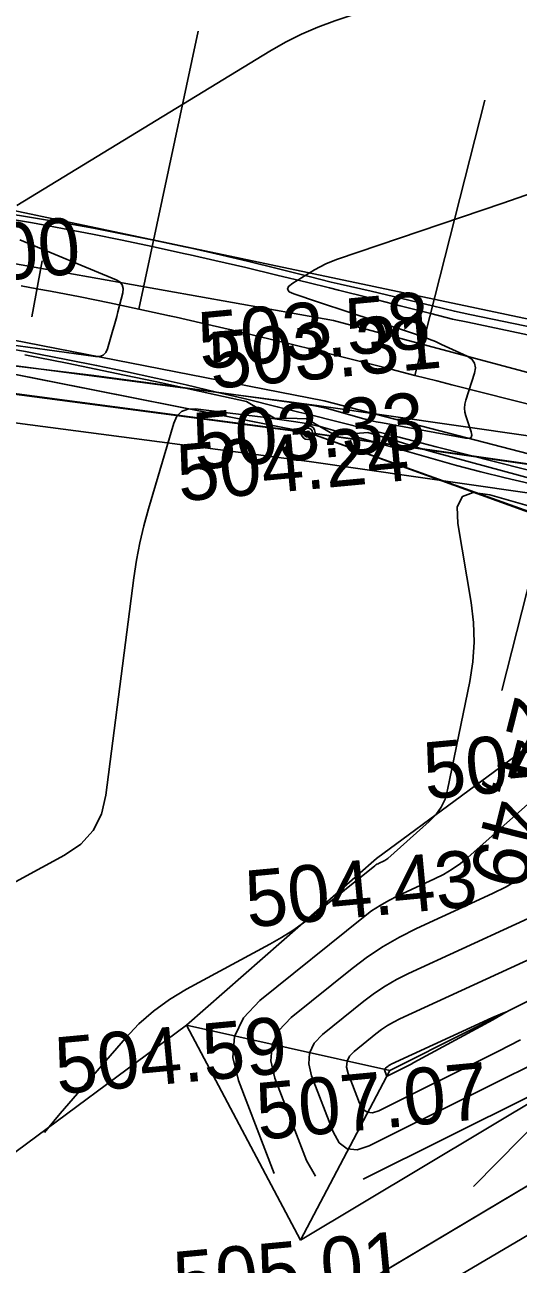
# Model space of a CAD drawing. Extents: x -636600 to -628587, y -1090963 to -1085869.
# Drawn here: x -629726.58 to -629709.21, y -1086755.54 to -1086711.89 of the extents above; entities that cross this region are included whole.
import ezdxf

# ---------------------------------------------------------------- set-up
doc = ezdxf.new("R2010")
doc.units = 0
for name, color, linetype in [('01_PARCELY_NÁVRH_PC', 7, 'Continuous'), ('07_ELEKTRO', 7, 'Continuous'), ('07_OCH_P A POPISY TI', 7, 'Continuous'), ('21', 7, 'Continuous'), ('33', 7, 'Continuous'), ('40', 7, 'Continuous'), ('42', 7, 'Continuous'), ('53', 7, 'Continuous'), ('60', 7, 'Continuous'), ('Ex_Major Contours', 7, 'Continuous'), ('Ex_Minor Contours', 7, 'Continuous'), ('HEKTOMETRY20', 7, 'Continuous'), ('HL_BODY', 7, 'Continuous'), ('koty_vše', 7, 'Continuous'), ('PARCELY_NÁVRH_SILNICE_ŽELEZNICE', 7, 'Continuous'), ('POLOMERY', 7, 'Continuous'), ('situace_osa', 7, 'Continuous'), ('situace_těleso', 7, 'Continuous'), ('situace_vozovka', 7, 'Continuous')]:
    doc.layers.add(name, color=color, linetype=linetype)

msp = doc.modelspace()

# ---------------------------------------------------------------- linework, layer by layer
at = {"layer": '01_PARCELY_NÁVRH_PC'}
msp.add_lwpolyline([(-629803.313, -1086721.653), (-629799.288, -1086720.046), (-629792, -1086719.624), (-629751.849, -1086721.506), (-629730.281, -1086723.535), (-629716.608, -1086726.252), (-629694.278, -1086734.324), (-629675.728, -1086733.028), (-629621.137, -1086708.4), (-629607.424, -1086709.616), (-629612.267, -1086701.02), (-629618.928, -1086698.099), (-629628.089, -1086701.448), (-629660.598, -1086718.796), (-629669.274, -1086722.478), (-629683.025, -1086725.594), (-629697.718, -1086724.605), (-629730.876, -1086717.615), (-629793.796, -1086713.325), (-629798.847, -1086711.191), (-629802.031, -1086706.728), (-629802.128, -1086710.631)], close=True, dxfattribs=at)
at = {"layer": '07_ELEKTRO'}
msp.add_lwpolyline([(-629847.269, -1086702.319), (-629827.072, -1086714.543), (-629788.496, -1086719.346), (-629753.003, -1086721.475), (-629716.434, -1086726.286), (-629673.584, -1086732.436), (-629608.658, -1086707.914)], dxfattribs=at)
at = {"layer": '07_OCH_P A POPISY TI'}
for points in [[(-629752.907, -1086720.479), (-629716.298, -1086725.295)], [(-629753.098, -1086722.471), (-629716.571, -1086727.276)], [(-629716.298, -1086725.295), (-629673.701, -1086731.409)], [(-629716.571, -1086727.276), (-629673.467, -1086733.463)]]:
    msp.add_lwpolyline(points, dxfattribs=at)
at = {"layer": '21'}
msp.add_line((-629675.728, -1086733.028), (-629733.206, -1086767.258), dxfattribs=at)
at = {"layer": '33'}
for radius in [0.25, 0.158, 0.05]:
    msp.add_circle((-629716.608, -1086726.252), radius, dxfattribs=at)
at = {"layer": '40'}
for p, q in [((-629715.712, -1086722.311), (-629730.625, -1086719.65)), ((-629730.313, -1086722.343), (-629716.04, -1086725.134)), ((-629698.095, -1086727.028), (-629715.712, -1086722.311)), ((-629716.04, -1086725.134), (-629697.767, -1086729.89))]:
    msp.add_line(p, q, dxfattribs=at)
at = {"layer": '42'}
for p, q in [((-629730.281, -1086723.535), (-629716.608, -1086726.252)), ((-629716.608, -1086726.252), (-629698.588, -1086732.709)), ((-629720.891, -1086747.122), (-629731.785, -1086755.193))]:
    msp.add_line(p, q, dxfattribs=at)
at = {"layer": '53'}
for p, q in [((-629716.608, -1086726.252), (-629753.121, -1086721.386)), ((-629673.692, -1086732.356), (-629716.608, -1086726.252))]:
    msp.add_line(p, q, dxfattribs=at)
at = {"layer": '60'}
for p, q in [((-629720.349, -1086761.263), (-629675.018, -1086734.609)), ((-629714.199, -1086741.252), (-629708.112, -1086736.755)), ((-629720.891, -1086747.122), (-629714.199, -1086741.252)), ((-629713.73, -1086748.721), (-629702.528, -1086743.072)), ((-629701.253, -1086745.323), (-629716.877, -1086754.691)), ((-629716.877, -1086754.691), (-629720.891, -1086747.122)), ((-629720.891, -1086747.122), (-629713.73, -1086748.721)), ((-629716.877, -1086754.691), (-629713.73, -1086748.721))]:
    msp.add_line(p, q, dxfattribs=at)
at = {"layer": 'Ex_Major Contours'}
msp.add_lwpolyline([(-629717.806, -1086752.338), (-629719.061, -1086749.068), (-629719.256, -1086748.262), (-629719.195, -1086747.524), (-629718.878, -1086746.856), (-629718.305, -1086746.256), (-629714.653, -1086743.313), (-629714.37, -1086743.098), (-629714.075, -1086742.902), (-629713.768, -1086742.725), (-629713.45, -1086742.567), (-629712.154, -1086741.97), (-629711.837, -1086741.81), (-629711.534, -1086741.629), (-629711.246, -1086741.425), (-629710.971, -1086741.2), (-629708.247, -1086738.791)], dxfattribs=at)
at = {"layer": 'Ex_Minor Contours'}
for points in [[(-629726.856, -1086718.255), (-629717.955, -1086712.823), (-629717.405, -1086712.508), (-629716.841, -1086712.225), (-629716.261, -1086711.973), (-629715.666, -1086711.753), (-629713.258, -1086710.938), (-629712.659, -1086710.728), (-629712.064, -1086710.505), (-629711.475, -1086710.27), (-629710.89, -1086710.022), (-629699.935, -1086705.235), (-629699.019, -1086704.815), (-629698.12, -1086704.362), (-629697.238, -1086703.877), (-629696.373, -1086703.359), (-629692.948, -1086701.224), (-629692.086, -1086700.701), (-629691.212, -1086700.198), (-629690.326, -1086699.716), (-629689.429, -1086699.255), (-629684.539, -1086696.814)], [(-629730.186, -1086723.517), (-629725.031, -1086724.138), (-629724.156, -1086724.245), (-629723.281, -1086724.357), (-629722.407, -1086724.472), (-629721.534, -1086724.592), (-629716.589, -1086725.281), (-629716.368, -1086725.316), (-629716.15, -1086725.358), (-629715.932, -1086725.408), (-629715.717, -1086725.465), (-629714.857, -1086725.711), (-629714.642, -1086725.77), (-629714.425, -1086725.823), (-629714.207, -1086725.871), (-629713.988, -1086725.914), (-629711.064, -1086726.451), (-629710.943, -1086726.457), (-629710.87, -1086726.421), (-629710.845, -1086726.344), (-629710.868, -1086726.226), (-629711.053, -1086725.668), (-629711.088, -1086725.529), (-629711.1, -1086725.389), (-629711.089, -1086725.25), (-629711.056, -1086725.11), (-629710.748, -1086724.16), (-629710.715, -1086723.969), (-629710.746, -1086723.807), (-629710.843, -1086723.673), (-629711.006, -1086723.568), (-629711.906, -1086723.147), (-629712.122, -1086723.05), (-629712.341, -1086722.959), (-629712.563, -1086722.875), (-629712.787, -1086722.798), (-629715.385, -1086721.946), (-629715.601, -1086721.875), (-629715.816, -1086721.804), (-629716.031, -1086721.732), (-629716.246, -1086721.66), (-629717.108, -1086721.371), (-629717.27, -1086721.293), (-629717.332, -1086721.205), (-629717.292, -1086721.105), (-629717.15, -1086720.993), (-629716.383, -1086720.525), (-629716.188, -1086720.413), (-629715.989, -1086720.313), (-629715.784, -1086720.224), (-629715.573, -1086720.147), (-629709.747, -1086718.174), (-629708.709, -1086717.811)], [(-629727.161, -1086723.15), (-629724.096, -1086723.577), (-629723.944, -1086723.577), (-629723.821, -1086723.531), (-629723.729, -1086723.439), (-629723.667, -1086723.3), (-629723.478, -1086722.652), (-629723.432, -1086722.489), (-629723.387, -1086722.327), (-629723.343, -1086722.164), (-629723.301, -1086722), (-629723.134, -1086721.333), (-629723.117, -1086721.18), (-629723.15, -1086721.052), (-629723.233, -1086720.949), (-629723.366, -1086720.871), (-629726.762, -1086719.465)], [(-629708.817, -1086728.041), (-629709.675, -1086727.851), (-629710.529, -1086727.64), (-629711.379, -1086727.408), (-629715.897, -1086726.117), (-629716.179, -1086726.042), (-629716.463, -1086725.977), (-629716.749, -1086725.921), (-629717.037, -1086725.876), (-629718.194, -1086725.715), (-629718.483, -1086725.675), (-629718.773, -1086725.637), (-629719.062, -1086725.6), (-629719.352, -1086725.565), (-629720.568, -1086725.418), (-629720.84, -1086725.423), (-629721.059, -1086725.509), (-629721.225, -1086725.676), (-629721.337, -1086725.924), (-629722.229, -1086728.933), (-629722.394, -1086729.533), (-629722.534, -1086730.139), (-629722.65, -1086730.749), (-629722.742, -1086731.365), (-629723.725, -1086739.02), (-629723.885, -1086739.689), (-629724.18, -1086740.265), (-629724.611, -1086740.748), (-629725.178, -1086741.138), (-629727.717, -1086742.51)], [(-629725.891, -1086750.901), (-629725.78, -1086750.765), (-629725.331, -1086750.228), (-629724.876, -1086749.696), (-629723.042, -1086747.581), (-629722.564, -1086747.077), (-629722.047, -1086746.621), (-629721.49, -1086746.215), (-629720.894, -1086745.857), (-629717.957, -1086744.269), (-629717.548, -1086744.036), (-629717.15, -1086743.784), (-629716.765, -1086743.515), (-629716.391, -1086743.228), (-629714.255, -1086741.505), (-629714.22, -1086741.479), (-629714.184, -1086741.455), (-629714.146, -1086741.433), (-629714.107, -1086741.414), (-629713.948, -1086741.34), (-629713.909, -1086741.321), (-629713.872, -1086741.298), (-629713.836, -1086741.273), (-629713.802, -1086741.246), (-629712.341, -1086739.953), (-629712.11, -1086739.715), (-629711.925, -1086739.449), (-629711.787, -1086739.157), (-629711.696, -1086738.837), (-629710.919, -1086735.017), (-629710.811, -1086734.324), (-629710.766, -1086733.63), (-629710.787, -1086732.935), (-629710.871, -1086732.238), (-629711.337, -1086729.451), (-629711.354, -1086728.865), (-629711.172, -1086728.502), (-629710.791, -1086728.362), (-629710.212, -1086728.445), (-629706.6, -1086729.477)], [(-629716.353, -1086752.433), (-629716.662, -1086751.88), (-629717.774, -1086748.984), (-629717.921, -1086748.373), (-629717.875, -1086747.813), (-629717.634, -1086747.306), (-629717.2, -1086746.851), (-629715.051, -1086745.12), (-629714.519, -1086744.717), (-629713.965, -1086744.35), (-629713.39, -1086744.017), (-629712.792, -1086743.72), (-629710.114, -1086742.487), (-629709.639, -1086742.247), (-629709.186, -1086741.975)], [(-629704.147, -1086746.231), (-629714.456, -1086751.369), (-629714.877, -1086751.508), (-629715.229, -1086751.472), (-629715.513, -1086751.26), (-629715.729, -1086750.874), (-629716.486, -1086748.9), (-629716.587, -1086748.484), (-629716.555, -1086748.102), (-629716.391, -1086747.757), (-629716.095, -1086747.447), (-629714.645, -1086746.278), (-629714.275, -1086745.998), (-629713.89, -1086745.743), (-629713.49, -1086745.512), (-629713.074, -1086745.305), (-629707.405, -1086742.696)], [(-629709.126, -1086747.64), (-629709.907, -1086748.033), (-629714.117, -1086750.132), (-629714.341, -1086750.206), (-629714.528, -1086750.186), (-629714.68, -1086750.074), (-629714.795, -1086749.868), (-629715.198, -1086748.817), (-629715.252, -1086748.595), (-629715.235, -1086748.392), (-629715.148, -1086748.207), (-629714.99, -1086748.042), (-629714.218, -1086747.42), (-629714.02, -1086747.271), (-629713.815, -1086747.135), (-629713.602, -1086747.011), (-629713.381, -1086746.901), (-629704.696, -1086742.905)], [(-629710.785, -1086752.797), (-629708.272, -1086750.251), (-629707.649, -1086749.548), (-629707.521, -1086749.205), (-629707.888, -1086749.219), (-629708.749, -1086749.593), (-629714.669, -1086752.543)]]:
    msp.add_lwpolyline(points, dxfattribs=at)
msp.add_lwpolyline([(-629713.069, -1086748.539), (-629713.165, -1086748.588), (-629713.261, -1086748.637), (-629713.778, -1086748.894), (-629713.805, -1086748.903), (-629713.828, -1086748.901), (-629713.847, -1086748.887), (-629713.861, -1086748.862), (-629713.911, -1086748.733), (-629713.917, -1086748.706), (-629713.915, -1086748.681), (-629713.904, -1086748.658), (-629713.885, -1086748.638), (-629713.79, -1086748.561), (-629713.766, -1086748.543), (-629713.741, -1086748.526), (-629713.715, -1086748.511), (-629713.687, -1086748.498), (-629710.139, -1086746.865), (-629709.754, -1086746.693), (-629709.62, -1086746.646), (-629709.737, -1086746.726), (-629710.105, -1086746.931), (-629712.88, -1086748.438), (-629712.974, -1086748.489)], close=True, dxfattribs=at)
at = {"layer": 'HEKTOMETRY20'}
msp.add_lwpolyline([(-629725.973, -1086720.205), (-629726.336, -1086722.172)], dxfattribs=at)
at = {"layer": 'HL_BODY'}
for points in [[(-629722.568, -1086721.902), (-629720.48, -1086712.122)], [(-629712.846, -1086724.24), (-629710.383, -1086714.547)]]:
    msp.add_lwpolyline(points, dxfattribs=at)
at = {"layer": 'PARCELY_NÁVRH_SILNICE_ŽELEZNICE'}
msp.add_lwpolyline([(-629366.006, -1086607.22), (-629405.307, -1086632.379), (-629423.3, -1086640.472), (-629463.758, -1086656.857), (-629571.108, -1086696.08), (-629607.424, -1086709.616), (-629621.137, -1086708.4), (-629675.728, -1086733.028), (-629733.206, -1086767.258), (-629768.853, -1086794.803), (-629810.128, -1086847.603), (-629834.163, -1086883.842), (-629844.586, -1086900.055), (-629847.263, -1086904.22)], dxfattribs=at)
at = {"layer": 'POLOMERY'}
for points in [[(-629722.568, -1086721.902), (-629720.48, -1086712.122)], [(-629712.846, -1086724.24), (-629710.383, -1086714.547)], [(-629707.323, -1086725.643), (-629709.786, -1086735.335)]]:
    msp.add_lwpolyline(points, dxfattribs=at)
at = {"layer": 'situace_osa'}
msp.add_lwpolyline([(-629726.709, -1086721.088), (-629726.155, -1086721.189), (-629725.671, -1086721.279), (-629724.635, -1086721.478), (-629723.601, -1086721.686), (-629722.568, -1086721.902), (-629721.482, -1086722.138), (-629721.256, -1086722.189), (-629720.399, -1086722.383), (-629719.316, -1086722.635), (-629718.236, -1086722.893), (-629717.156, -1086723.156), (-629716.392, -1086723.345), (-629716.078, -1086723.423), (-629715, -1086723.694), (-629713.923, -1086723.966), (-629712.846, -1086724.24), (-629712.08, -1086724.434), (-629711.544, -1086724.57), (-629707.323, -1086725.643)], dxfattribs=at)
at = {"layer": 'situace_těleso'}
for points in [[(-629727.338, -1086718.512), (-629726.277, -1086718.686), (-629725.711, -1086718.782), (-629725.218, -1086718.869), (-629724.16, -1086719.061), (-629723.104, -1086719.263), (-629722.05, -1086719.475), (-629720.944, -1086719.711), (-629720.713, -1086719.762), (-629719.842, -1086719.958), (-629718.746, -1086720.215), (-629717.654, -1086720.482), (-629716.566, -1086720.757), (-629715.797, -1086720.951), (-629715.479, -1086721.024), (-629714.391, -1086721.276), (-629713.306, -1086721.534), (-629712.225, -1086721.794), (-629711.456, -1086721.981), (-629710.914, -1086722.09), (-629706.646, -1086722.976)], [(-629707.946, -1086728.093), (-629712.151, -1086726.958), (-629712.68, -1086726.798), (-629713.438, -1086726.569), (-629714.501, -1086726.247), (-629715.668, -1086726.344), (-629716.663, -1086725.767), (-629716.992, -1086725.761), (-629717.792, -1086725.74), (-629718.782, -1086725.153), (-629719.855, -1086724.919), (-629720.927, -1086724.687), (-629721.774, -1086724.506), (-629721.997, -1086724.458), (-629723.066, -1086724.232), (-629724.079, -1086724.02), (-629725.094, -1086723.811), (-629726.11, -1086723.611), (-629726.584, -1086723.519)]]:
    msp.add_lwpolyline(points, dxfattribs=at)
at = {"layer": 'situace_vozovka'}
for points in [[(-629727.368, -1086718.688), (-629726.311, -1086718.873), (-629725.747, -1086718.976), (-629725.255, -1086719.067), (-629724.201, -1086719.27), (-629723.149, -1086719.482), (-629722.098, -1086719.701), (-629720.995, -1086719.942), (-629720.765, -1086719.993), (-629719.895, -1086720.19), (-629718.8, -1086720.445), (-629717.708, -1086720.706), (-629716.619, -1086720.971), (-629715.849, -1086721.162), (-629715.533, -1086721.24), (-629714.45, -1086721.512), (-629713.37, -1086721.785), (-629712.292, -1086722.059), (-629711.525, -1086722.254), (-629710.985, -1086722.368), (-629706.721, -1086723.272)], [(-629727.107, -1086723.302), (-629726.562, -1086723.401), (-629726.087, -1086723.49), (-629725.069, -1086723.686), (-629724.053, -1086723.89), (-629723.038, -1086724.102), (-629721.97, -1086724.335), (-629721.747, -1086724.384), (-629720.902, -1086724.576), (-629719.833, -1086724.825), (-629718.764, -1086725.08), (-629717.694, -1086725.341), (-629716.934, -1086725.529), (-629716.622, -1086725.606), (-629715.55, -1086725.876), (-629714.476, -1086726.147), (-629713.4, -1086726.42), (-629712.634, -1086726.615), (-629712.098, -1086726.751), (-629707.877, -1086727.823)]]:
    msp.add_lwpolyline(points, dxfattribs=at)

# ---------------------------------------------------------------- texts
at = {"layer": 'koty_vše'}
for s, p in [('503.00', (-629732.696, -1086721.401)), ('503.58', (-629720.385, -1086724.024)), ('503.31', (-629720.002, -1086724.721)), ('503.33', (-629720.565, -1086727.566)), ('504.24', (-629721.133, -1086728.684)), ('504.61', (-629712.456, -1086739.171)), ('504.43', (-629718.724, -1086743.685)), ('504.59', (-629725.423, -1086749.555)), ('507.07', (-629718.341, -1086751.162)), ('505.01', (-629721.253, -1086757.109))]:
    msp.add_text(s, height=2, rotation=5.3515, dxfattribs=at).set_placement(p)
at = {"layer": 'POLOMERY'}
msp.add_text('24,49', height=2, rotation=255.7447, dxfattribs=at).set_placement((-629709.301, -1086735.458))

doc.saveas('drawing.dxf')
